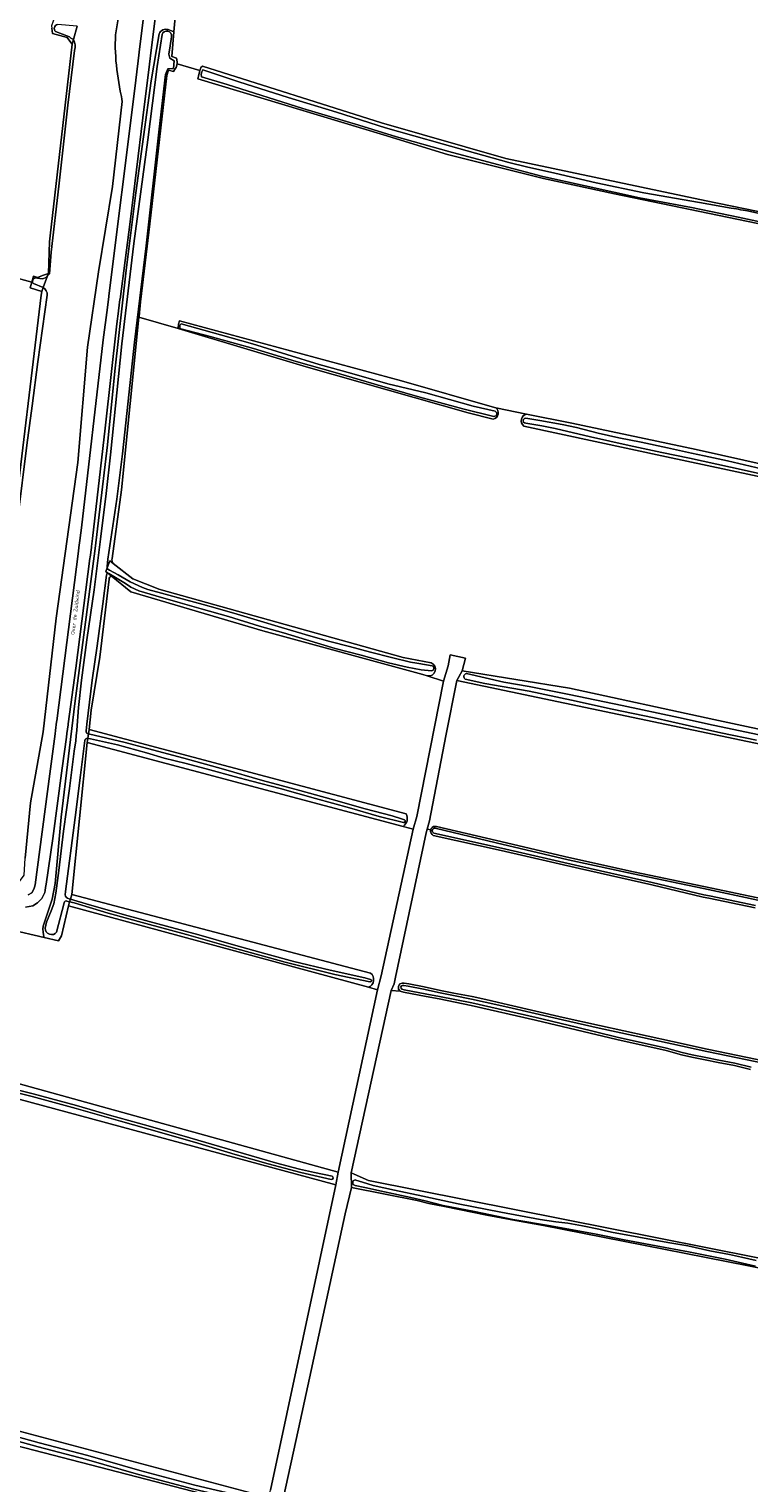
# Model space of a CAD drawing. Header units: metres. Extents: x 149984 to 156489, y 469398 to 478068.
# Tile 738 of 854: x 154962 to 155136, y 472759 to 473110. Entities that reach past the tile are written whole.
import ezdxf
from ezdxf.enums import TextEntityAlignment as Align

# ---------------------------------------------------------------- set-up
doc = ezdxf.new("R2010")
doc.units = ezdxf.units.M
doc.header["$LTSCALE"] = 0.75
for name, color, linetype, lineweight in [('B-WE-GR-GRAS-GV', 252, 'Continuous', 13), ('B-WE-OG-TERREIN_OEVER-GV', 252, 'Continuous', 18), ('B-WE-OG-TOPOGRAFIE-T18', 7, 'Continuous', 18), ('B-WE-OG-WATER-GV', 252, 'Continuous', 18), ('B-WE-OG-WATER_MEER-GV', 252, 'Continuous', 18), ('B-WE-OG-WATER_SLOOT-GV', 252, 'Continuous', 18), ('B-WE-OG-WEG-GV', 252, 'Continuous', 18), ('B-WE-VH-GESLOTENVERHARDING_BETON-GV', 252, 'Continuous', 18), ('B-WE-VH-HALFVERHARDING-GV', 252, 'Continuous', 18)]:
    doc.layers.add(name, color=color, linetype=linetype, lineweight=lineweight)
doc.styles.add('NLCS-ISO-M500-T18', font='NLCS-ISO.ttf', dxfattribs={"height": 0.9})

msp = doc.modelspace()

# ---------------------------------------------------------------- linework, layer by layer
at = {"layer": 'B-WE-GR-GRAS-GV', "flags": 128}
for points in [[(154997.528, 473118.522), (154996.725, 473109.526), (154996.189, 473103.53), (154997.394, 473103.149), (154997.496, 473102.26), (154997.553, 473101.772), (155003.003, 473100.158), (155003.119, 473100.548), (155003.215, 473100.873), (155003.619, 473101.183), (155046.862, 473087.524), (155076.858, 473078.888), (155125.243, 473068.672), (155247.272, 473043.598), (155265.751, 473039.95), (155339.595, 473024.632), (155415.331, 473010.376), (155416.787, 473011.966), (155420.529, 473013.183), (155421.999, 473032.663), (155422.13, 473034.4), (155422.546, 473039.904)], [(154956.224, 473050.678), (154962.409, 473049.021), (154962.821, 473050.457), (154963.814, 473050.166), (154965.212, 473050.672), (154965.47, 473050.766), (154966.43, 473051.113), (154966.695, 473058.786), (154966.855, 473060.186), (154972.148, 473106.522), (154971.374, 473107.542), (154970.928, 473108.131), (154967.411, 473109.093), (154967.274, 473110.369)], [(155139.642, 473062.782), (155103.129, 473070.323), (155085.931, 473074.027), (155062.78, 473079.848), (155047.302, 473084.61), (155002.487, 473098.137), (155002.663, 473098.827), (155003.003, 473100.158), (154997.553, 473101.772), (154997.262, 473100.926), (154997.006, 473100.526), (154996.613, 473099.91), (154995.415, 473100.272), (154995.039, 473098.968), (154990.888, 473063.101), (154988.696, 473044.262), (154988.603, 473043.398), (154988.599, 473043.356), (154988.421, 473041.689), (154988.308, 473040.631), (154988.3, 473040.554), (154997.745, 473037.798), (154997.751, 473037.874), (154997.827, 473038.82), (154998.106, 473039.661), (155051.693, 473025.125), (155074.157, 473018.729), (155074.434, 473018.672), (155081.877, 473017.141), (155092.81, 473014.893), (155122.841, 473008.543), (155174.964, 472996.901)], [(154842.458, 473019.155), (154889.749, 473005.55), (154943.3, 472990.286), (154944.356, 472991.878), (154948.801, 472990.925), (154948.801, 472988.941), (154956.494, 472987.121), (154957.817, 472988.841), (154964.712, 473045.827), (154964.828, 473046.785), (154962.016, 473047.649), (154962.409, 473049.021), (154956.224, 473050.678), (154955.398, 473050.17), (154927.157, 473058.88)], [(155073.837, 473015.873), (155067.807, 473017.406), (155028.649, 473028.519), (154997.745, 473037.798), (154988.3, 473040.554), (154984.044, 472998.794), (154981.786, 472982.24)], [(155081.877, 473017.141), (155074.434, 473018.672)], [(155265.963, 472918.976), (155267.171, 472924.802), (155276.034, 472972.295), (155270.346, 472973.75), (155202.48, 472988.302), (155115.697, 473006.823), (155081.185, 473014.227)], [(154982.083, 472981.013), (154986.845, 472977.322), (154992.903, 472974.873), (154993.063, 472974.808), (155052.065, 472958.272), (155058.805, 472957.039)], [(154981.088, 472977.19), (154978.862, 472958.356), (154976.735, 472945.562)], [(155052.053, 472917.456), (155054.458, 472916.816), (155055.372, 472919.907), (155061.854, 472952.583), (155057.886, 472953.837), (155056.827, 472954.171), (155018.198, 472964.754), (154986.316, 472974.147), (154981.618, 472978.01)], [(155057.886, 472953.837), (155061.854, 472952.583), (155062.913, 472956.288), (155063.442, 472958.933), (155067.146, 472958.14), (155066.352, 472955.097), (155092.281, 472950.863), (155127.074, 472943.323), (155184.621, 472931.02), (155264.922, 472913.954), (155268.626, 472913.557)], [(155148.241, 472935.253), (155065.029, 472952.716), (155062.383, 472939.354), (155058.415, 472918.849), (155057.864, 472916.827), (155058.757, 472916.622), (155058.864, 472916.951), (155059.067, 472917.241), (155059.411, 472917.42), (155059.746, 472917.49), (155060.123, 472917.452), (155074.627, 472914.063), (155092.08, 472909.95), (155107.703, 472906.526), (155124.687, 472902.973), (155146.872, 472898.252)], [(154976.735, 472945.562), (154976.237, 472940.911), (155052.78, 472920.545)], [(155043.715, 472878.588), (155045.908, 472877.992), (155046.785, 472881.361), (155054.458, 472916.816), (155052.053, 472917.456), (154975.818, 472937.74), (154972.061, 472901.044), (155044.214, 472882.038)], [(155137.054, 472897.782), (155125.894, 472900.107), (155124.542, 472900.381), (155112.092, 472903.372), (155094.638, 472907.268), (155075.717, 472911.648), (155059.349, 472915.314), (155059.063, 472915.518), (155058.833, 472915.83), (155058.719, 472916.207), (155058.757, 472916.622), (155057.864, 472916.827), (155057.621, 472915.938), (155050.212, 472881.014), (155049.873, 472879.443), (155049.154, 472877.839), (155051.387, 472877.64), (155050.964, 472878.149), (155050.953, 472878.887), (155051.316, 472879.468), (155051.88, 472879.6), (155052.322, 472879.608), (155053.429, 472879.438), (155057.147, 472878.711), (155061.13, 472877.832), (155064.311, 472877.197), (155068.712, 472876.346), (155072.035, 472875.608), (155077.497, 472874.386), (155090.724, 472871.333), (155099.509, 472869.338), (155117.075, 472865.5), (155125.493, 472863.651), (155142.243, 472860.166)], [(155135.952, 472858.691), (155132.049, 472859.676), (155128.162, 472860.419), (155125, 472861.031), (155121.763, 472861.712), (155119.305, 472862.293), (155115.551, 472863.281), (155103.643, 472865.994), (155093.815, 472868.339), (155084.042, 472870.679), (155068.537, 472874.227), (155060.774, 472875.774), (155057.656, 472876.352), (155052.162, 472877.414), (155051.387, 472877.64), (155049.154, 472877.839), (155039.497, 472833.785), (155043.73, 472831.933), (155160.808, 472808.65)], [(155016.977, 472752.745), (155018.85, 472752.26), (155020.056, 472757.027), (155035.799, 472830.846), (154952.72, 472853.335), (154951.926, 472852.674), (154943.063, 472775.68), (155015.558, 472756.366), (155017.742, 472755.445)], [(155160.808, 472806.269), (155125.215, 472813.302), (155085.96, 472821.059), (155079.169, 472822.21), (155072.28, 472823.535), (155062.046, 472825.578), (155058.278, 472826.361), (155055.465, 472827.084), (155039.629, 472830.214), (155038.042, 472823.863), (155026.797, 472771.873), (155023.093, 472754.94)]]:
    msp.add_lwpolyline(points, dxfattribs=at)
at = {"layer": 'B-WE-GR-GRAS-GV'}
for points in [[(155074.434, 473018.672, -0.6274515), (155073.837, 473015.873)], [(155081.185, 473014.227, -0.6099861), (155081.877, 473017.141)], [(154981.786, 472982.24, 0.189262), (154982.083, 472981.013)], [(154981.618, 472978.01, 0.2823477), (154981.088, 472977.19)], [(155058.805, 472957.039, -0.9064438), (155057.886, 472953.837)], [(155052.78, 472920.545, -0.3830137), (155052.053, 472917.456)], [(155044.214, 472882.038, -0.5717461), (155043.715, 472878.588)]]:
    msp.add_lwpolyline(points, format="xyb", dxfattribs=at)
at = {"layer": 'B-WE-GR-GRAS-GV', "flags": 128}
for points in [[(155045.908, 472877.992), (155043.715, 472878.588), (154971.258, 472898.288), (154969.596, 472891.035), (154968.89, 472889.8), (154965.398, 472890.619), (154957.093, 472892.567), (154952.907, 472858.545), (154953.833, 472856.825), (155036.383, 472833.938)], [(155018.85, 472752.26), (155016.977, 472752.745), (154942.65, 472771.972), (154940.798, 472757.817), (155016.337, 472738.238)]]:
    msp.add_lwpolyline(points, close=True, dxfattribs=at)
at = {"layer": 'B-WE-OG-TERREIN_OEVER-GV', "flags": 128}
for points in [[(154990.163, 473136.577), (154988.841, 473133.664), (154986.247, 473127.286), (154985.624, 473125.436), (154983.879, 473116.538), (154982.64, 473108.758)], [(154961.579, 472900.92), (154962.444, 472901.433), (154962.889, 472902.318), (154963.034, 472902.762), (154963.232, 472903.37), (154966.809, 472930.208), (154968.039, 472939.811), (154968.149, 472940.666), (154968.42, 472942.783), (154968.445, 472942.985), (154973.694, 472983.969), (154973.806, 472984.845), (154974.098, 472987.122), (154974.107, 472987.196), (154974.422, 472989.657), (154979.682, 473035.057), (154980.661, 473042.86), (154980.669, 473042.925), (154980.991, 473045.492), (154981.021, 473045.73), (154987.226, 473095.199), (154988.116, 473102.475), (154988.54, 473105.946), (154991.932, 473133.678)], [(154972.749, 473112.96), (154972.124, 473112.407), (154969.336, 473112.722), (154967.714, 473112.523), (154967.565, 473112.072), (154967.207, 473110.991), (154967.274, 473110.369), (154967.411, 473109.093), (154970.928, 473108.131), (154971.374, 473107.542), (154972.148, 473106.522), (154972.471, 473107.637), (154971.881, 473108.007), (154971.501, 473108.276), (154968.159, 473109.574)], [(154993.151, 473109.002), (154991.224, 473097.678), (154987.546, 473070.57), (154985.235, 473051.931), (154982.467, 473027.471), (154980.706, 473009.706), (154977.725, 472984.608), (154972.799, 472947.202), (154969.541, 472919.703), (154968.047, 472903.679), (154967.353, 472899.925), (154965.19, 472893.339)], [(154965.666, 472892.912), (154965.98, 472894.356), (154967.065, 472897.084), (154967.74, 472898.781), (154968.245, 472901.305), (154968.907, 472906.834), (154970.035, 472916.323), (154971.489, 472926.663), (154972.617, 472935.646), (154973.039, 472938.164), (154973.161, 472939.397), (154973.262, 472940.757), (154973.69, 472946.213), (154974.415, 472952.78), (154975.745, 472962.603), (154977.464, 472974.678), (154978.983, 472986.858), (154980.369, 472997.923), (154981.382, 473007.27), (154984.149, 473034.085), (154987.029, 473058.374), (154990.401, 473083.391), (154992.649, 473101.093), (154993.866, 473108.863)], [(154996.16, 473108.336), (154995.82, 473106.133), (154995.52, 473104.131), (154995.754, 473103.175), (154996.824, 473102.462), (154996.665, 473100.628), (154995.251, 473100.582), (154994.731, 473099.199), (154993.162, 473085.971), (154990.024, 473057.806), (154987.201, 473034.512), (154984.334, 473007.506), (154982.912, 472996.577), (154980.806, 472982.051), (154980.603, 472980.253), (154980.626, 472979.938), (154981.228, 472981.676), (154982.083, 472981.013)], [(154981.786, 472982.24), (154984.044, 472998.794), (154988.3, 473040.554), (154988.308, 473040.631), (154988.421, 473041.689), (154988.599, 473043.356), (154988.603, 473043.398), (154988.696, 473044.262), (154990.888, 473063.101), (154995.039, 473098.968), (154995.415, 473100.272), (154996.613, 473099.91), (154997.006, 473100.526), (154997.262, 473100.926), (154997.553, 473101.772), (154997.496, 473102.26), (154997.394, 473103.149), (154996.189, 473103.53), (154996.725, 473109.526), (154995.354, 473110.034)], [(154972.471, 473107.637), (154972.148, 473106.522), (154966.855, 473060.186), (154966.695, 473058.786), (154966.43, 473051.113), (154966.217, 473050.538)], [(154966.217, 473050.538), (154966.689, 473051.041), (154967.06, 473056.273), (154968.913, 473072.216), (154971.132, 473091.778), (154972.762, 473105.023)], [(154982.965, 473100.369), (154983.791, 473095.141)], [(155003.619, 473101.183), (155003.215, 473100.873), (155003.119, 473100.548), (155003.003, 473100.158), (155002.663, 473098.827), (155002.487, 473098.137), (155047.302, 473084.61), (155062.78, 473079.848), (155085.931, 473074.027), (155103.129, 473070.323), (155139.642, 473062.782), (155184.753, 473053.39), (155187.002, 473052.464), (155192.161, 473051.538), (155239.257, 473041.351), (155344.562, 473019.92), (155416.925, 473007.352), (155420.232, 473005.897), (155420.235, 473006.561)], [(155143.098, 473062.548), (155132.928, 473064.736), (155121.698, 473067.043), (155109.171, 473069.406), (155095.999, 473072.286), (155085.831, 473074.538), (155076.053, 473077.117), (155063.069, 473080.589), (155050.481, 473084.117), (155041.412, 473086.925), (155027.832, 473090.991), (155009.609, 473096.74), (155003.363, 473098.617), (155003.347, 473099.312), (155003.453, 473099.814), (155003.726, 473100.344), (155012.392, 473097.432), (155024.319, 473093.669), (155035.984, 473090.079), (155047.788, 473086.344), (155061.525, 473082.456), (155077.613, 473077.931), (155081.836, 473076.908), (155088.74, 473075.338), (155098.704, 473073.006), (155110.166, 473070.574), (155123.605, 473068.25), (155131.273, 473066.86), (155132.564, 473066.756), (155132.939, 473066.683), (155133.492, 473066.462), (155134.158, 473066.411), (155135.181, 473066.251), (155139.863, 473065.163)], [(155418.978, 473009.689), (155415.331, 473010.376), (155339.595, 473024.632), (155265.751, 473039.95), (155247.272, 473043.598), (155125.243, 473068.672), (155076.858, 473078.888), (155046.862, 473087.524), (155003.619, 473101.183)], [(154984.201, 473092.636), (154981.886, 473072.109), (154978.535, 473051.467), (154975.833, 473033.31), (154973.564, 473005.426), (154968.268, 472967.816), (154965.134, 472940.365), (154962.108, 472923.18), (154960.811, 472909.779)], [(154966.217, 473050.538), (154966.43, 473051.113), (154965.47, 473050.766), (154965.212, 473050.672), (154963.814, 473050.166), (154962.821, 473050.457), (154962.409, 473049.021), (154962.016, 473047.649), (154964.828, 473046.785), (154965.179, 473047.733), (154962.792, 473048.651)], [(154963.232, 473050.043), (154964.882, 473049.803)], [(154965.179, 473047.733), (154964.828, 473046.785), (154964.712, 473045.827), (154957.817, 472988.841), (154957.368, 472986.179)], [(154958.553, 472987.675), (154959.047, 472992.013), (154961.258, 473009.645), (154962.485, 473019.103), (154963.858, 473029.766), (154966.16, 473045.891)], [(154998.106, 473039.661), (154997.827, 473038.82), (154997.751, 473037.874), (154997.745, 473037.798), (155028.649, 473028.519), (155067.807, 473017.406), (155073.837, 473015.873)], [(155074.434, 473018.672), (155074.157, 473018.729), (155051.693, 473025.125), (154998.106, 473039.661)], [(154998.518, 473038.952), (155008.013, 473036.295), (155015.726, 473034.076), (155024.017, 473031.546), (155031.83, 473029.136), (155039.676, 473026.95), (155048.376, 473024.474), (155057.524, 473022.224), (155069.012, 473019.003), (155074.256, 473017.81)], [(155073.994, 473016.559), (155066.478, 473018.359), (155056.126, 473021.197), (155045.803, 473024.179), (155035.67, 473027.151), (155026.275, 473029.814), (155015.951, 473032.948), (155005.461, 473035.878), (154998.407, 473037.751)], [(155176.566, 472996.672), (155174.964, 472996.901), (155122.841, 473008.543), (155092.81, 473014.893), (155081.877, 473017.141)], [(155081.185, 473014.227), (155115.697, 473006.823), (155202.48, 472988.302), (155270.346, 472973.75), (155276.034, 472972.295), (155276.668, 472972.141)], [(155081.707, 473016.143), (155085.067, 473015.547), (155090.468, 473014.614), (155093.955, 473013.857), (155099.161, 473012.508), (155104.191, 473011.361), (155109.55, 473010.32), (155115.88, 473008.98), (155121.732, 473007.699), (155124.725, 473007.012), (155130.37, 473005.81), (155138.578, 473003.901), (155147.22, 473001.877), (155155.826, 472999.979), (155163.908, 472998.187), (155172.055, 472996.644), (155175.4, 472996.046)], [(155140.97, 473002.113), (155131.146, 473004.258), (155121.245, 473006.475), (155114.552, 473007.865), (155106.621, 473009.57), (155097.331, 473011.61), (155088.75, 473013.68), (155085.595, 473014.247), (155081.712, 473014.899)], [(154981.618, 472978.01), (154980.801, 472978.681), (154980.726, 472978.693), (154980.609, 472978.654), (154980.522, 472978.48), (154980.444, 472978.21), (154979.6, 472971.255), (154978.19, 472961.135), (154977.025, 472952.809), (154975.745, 472942.193), (154975.532, 472940.538)], [(155058.805, 472957.039), (155052.065, 472958.272), (154993.063, 472974.808), (154992.903, 472974.873), (154986.845, 472977.322), (154982.083, 472981.013), (154981.228, 472981.676), (154980.626, 472979.938), (154980.658, 472979.807), (154980.76, 472979.682), (154981.166, 472979.433), (154983.263, 472978.252), (154986.207, 472976.573), (154989.177, 472975.21), (154990.452, 472974.729), (154993.771, 472973.882), (154999.614, 472972.208), (155003.786, 472971.129), (155007.271, 472970.103), (155012.008, 472968.755), (155016.818, 472967.345), (155022.742, 472965.516), (155029.788, 472963.481), (155034.395, 472962.15), (155039.093, 472960.957), (155044.209, 472959.596), (155049.237, 472958.319), (155053.842, 472957.185), (155055.346, 472956.954), (155057.719, 472956.511), (155059.068, 472956.275)], [(155058.931, 472955.074), (155056.429, 472955.347), (155053.07, 472955.962), (155048.512, 472956.995), (155041.935, 472958.886), (155035.693, 472960.461), (155028.756, 472962.593), (155023.199, 472964.287), (155017.378, 472965.869), (155009.875, 472968.207), (155003.332, 472970.022), (154998.232, 472971.51), (154992.342, 472973.209), (154988.229, 472974.411), (154986.306, 472975.316), (154985.041, 472976.15), (154981.047, 472978.624), (154980.886, 472978.669), (154980.801, 472978.681), (154981.618, 472978.01), (154986.316, 472974.147), (155018.198, 472964.754), (155056.827, 472954.171), (155057.886, 472953.837)], [(154976.237, 472940.911), (154976.735, 472945.562), (154978.862, 472958.356), (154981.088, 472977.19)], [(155184.621, 472931.02), (155127.074, 472943.323), (155092.281, 472950.863), (155066.352, 472955.097), (155065.029, 472952.716), (155148.241, 472935.253)], [(155067.375, 472954.42), (155076.36, 472952.315), (155082.542, 472951.303), (155092.147, 472949.336), (155104.993, 472946.71), (155118.528, 472943.814), (155126.952, 472941.961), (155136.503, 472939.928), (155143.718, 472938.39), (155151.065, 472936.808), (155156.797, 472935.547), (155161.955, 472934.435), (155169.163, 472933.001), (155177.169, 472931.381), (155186.011, 472929.563), (155194.858, 472927.766), (155200.588, 472926.456), (155207.204, 472925.083), (155213.52, 472923.843), (155228.16, 472920.724), (155245.094, 472917.055), (155258.492, 472914.123), (155265.51, 472912.55)], [(155137.358, 472938.338), (155128.756, 472940.103), (155121.237, 472941.758), (155112.692, 472943.724), (155102.519, 472945.799), (155092.717, 472947.987), (155082.505, 472950.159), (155071.83, 472952.041), (155067.047, 472953.022)], [(154976.094, 472939.827), (154976.237, 472940.911)], [(155052.78, 472920.545), (154976.237, 472940.911), (154976.094, 472939.827), (154980.568, 472938.822), (154984.945, 472937.787), (154990.344, 472936.311), (154999.139, 472933.934), (155008.673, 472931.298), (155018.102, 472928.599), (155027.146, 472926.131), (155034.734, 472924.089), (155042.885, 472921.719), (155049.406, 472920.017), (155051.714, 472919.271), (155052.406, 472919.066)], [(154975.253, 472938.275), (154974.19, 472929.879), (154972.853, 472919.633), (154970.576, 472901.737), (154970.465, 472900.961)], [(154971.403, 472899.993), (154971.727, 472899.898), (154972.061, 472901.044), (154975.818, 472937.74), (154975.948, 472938.721), (154975.792, 472938.747)], [(155052.155, 472918.399), (155046.305, 472919.91), (155039.146, 472921.994), (155030.912, 472924.232), (155022.348, 472926.662), (155015.532, 472928.425), (155011.306, 472929.503), (155005.412, 472931.177), (154999.727, 472932.656), (154994.413, 472933.939), (154990.088, 472935.294), (154983.149, 472937.187), (154976.584, 472938.615), (154975.948, 472938.721), (154975.818, 472937.74), (155052.053, 472917.456)], [(155146.872, 472898.252), (155124.687, 472902.973), (155107.703, 472906.526), (155092.08, 472909.95), (155074.627, 472914.063), (155060.123, 472917.452), (155059.746, 472917.49), (155059.411, 472917.42), (155059.067, 472917.241), (155058.864, 472916.951), (155058.757, 472916.622), (155058.719, 472916.207), (155058.833, 472915.83), (155059.063, 472915.518), (155059.349, 472915.314), (155075.717, 472911.648), (155094.638, 472907.268), (155112.092, 472903.372), (155124.542, 472900.381), (155125.894, 472900.107), (155137.054, 472897.782)], [(155137.172, 472898.355), (155126.012, 472900.681), (155124.668, 472900.953), (155112.224, 472903.942), (155094.768, 472907.839), (155075.847, 472912.219), (155059.513, 472915.877)], [(155059.802, 472917.075), (155074.501, 472913.533), (155091.959, 472909.419), (155107.589, 472905.993), (155124.575, 472902.44), (155146.766, 472897.717)], [(155044.214, 472882.038), (154972.061, 472901.044), (154971.727, 472899.898), (154976.386, 472898.53), (154985.701, 472895.842), (154994.93, 472893.38), (155002.708, 472891.306), (155011.669, 472888.691), (155018.919, 472886.662), (155025.698, 472884.854), (155034.452, 472882.771), (155042.806, 472880.841), (155044.218, 472880.516)], [(154965.398, 472890.619), (154968.89, 472889.8), (154969.596, 472891.035), (154971.258, 472898.288), (154971.544, 472899.268), (154970.906, 472899.435)], [(154970.211, 472899.033), (154968.404, 472891.935)], [(155044.039, 472879.901), (155035.61, 472881.725), (155023.587, 472884.672), (155010.51, 472888.295), (154999.744, 472891.378), (154989.97, 472894.02), (154980.863, 472896.496), (154972.635, 472898.983), (154971.544, 472899.268), (154971.258, 472898.288), (155043.715, 472878.588)], [(155142.243, 472860.166), (155125.493, 472863.651), (155117.075, 472865.5), (155099.509, 472869.338), (155090.724, 472871.333), (155077.497, 472874.386), (155072.035, 472875.608), (155068.712, 472876.346), (155064.311, 472877.197), (155061.13, 472877.832), (155057.147, 472878.711), (155053.429, 472879.438), (155052.322, 472879.608), (155051.88, 472879.6), (155051.316, 472879.468), (155050.953, 472878.887), (155050.964, 472878.149), (155051.387, 472877.64), (155052.162, 472877.414), (155057.656, 472876.352), (155060.774, 472875.774), (155068.537, 472874.227), (155084.042, 472870.679), (155093.815, 472868.339), (155103.643, 472865.994), (155115.551, 472863.281), (155119.305, 472862.293), (155121.763, 472861.712), (155125, 472861.031), (155128.162, 472860.419), (155132.049, 472859.676), (155135.952, 472858.691)], [(155136.091, 472859.276), (155132.179, 472860.263), (155128.275, 472861.009), (155125.119, 472861.62), (155121.894, 472862.298), (155119.45, 472862.875), (155115.694, 472863.864), (155103.779, 472866.578), (155093.955, 472868.923), (155084.179, 472871.264), (155068.662, 472874.815), (155060.888, 472876.363), (155057.768, 472876.942), (155052.303, 472877.998), (155051.732, 472878.165), (155051.561, 472878.37), (155051.556, 472878.719), (155051.694, 472878.94), (155051.954, 472879.001), (155052.281, 472879.006), (155053.325, 472878.846), (155057.024, 472878.123), (155061.007, 472877.244), (155064.195, 472876.608), (155068.59, 472875.758), (155071.904, 472875.022), (155077.363, 472873.801), (155090.59, 472870.748), (155099.379, 472868.752), (155116.947, 472864.913), (155125.368, 472863.063), (155142.116, 472859.579)], [(155034.731, 472832.177), (155027.345, 472833.81), (155019.472, 472835.891), (155011.558, 472838.208), (155002.481, 472840.919), (154993.804, 472843.447), (154983.858, 472846.222), (154973.144, 472849.264), (154962.532, 472852.215), (154955.177, 472854.068), (154953.012, 472854.511), (154952.622, 472854.551), (154952.232, 472854.507), (154951.926, 472852.674), (154952.72, 472853.335), (155035.799, 472830.846), (155036.383, 472833.938), (154953.833, 472856.825), (154952.907, 472858.545)], [(154952.907, 472858.545), (154952.413, 472855.587), (154952.939, 472855.341), (154953.483, 472855.133), (154954.04, 472854.963), (154954.606, 472854.833), (154962.744, 472852.86), (154973.222, 472850.011), (154981.157, 472847.72), (154990.494, 472845.081), (155000.564, 472842.19), (155009.686, 472839.561), (155021.297, 472836.21), (155027.05, 472834.657), (155030.658, 472833.858), (155034.907, 472832.934)], [(155160.808, 472808.65), (155043.73, 472831.933), (155039.497, 472833.785), (155039.629, 472830.214), (155055.465, 472827.084), (155058.278, 472826.361), (155062.046, 472825.578), (155072.28, 472823.535), (155079.169, 472822.21), (155085.96, 472821.059), (155125.215, 472813.302), (155160.808, 472806.269)], [(155137.139, 472811.216), (155129.843, 472812.926), (155120.964, 472814.657), (155113.158, 472816.096), (155105.45, 472817.54), (155098.659, 472818.904), (155087.692, 472820.917), (155078.565, 472822.465), (155069.276, 472824.4), (155061.777, 472825.847), (155057.382, 472826.966), (155053.942, 472827.787), (155047.612, 472829.131), (155042.818, 472830.188), (155040.47, 472830.713)], [(155040.66, 472832.015), (155042.287, 472831.48), (155044.862, 472830.715), (155049.972, 472829.569), (155056.851, 472828.076), (155065.385, 472826.297), (155075.65, 472824.216), (155085.139, 472822.508), (155088.977, 472821.951), (155091.866, 472821.563), (155095.35, 472820.908), (155099.285, 472820.176), (155100.941, 472819.773), (155102.802, 472819.316), (155105.954, 472818.733), (155112.06, 472817.658), (155116.02, 472816.945), (155120.774, 472816.083), (155126.086, 472814.926), (155130.874, 472814.011), (155133.748, 472813.413), (155137.325, 472812.567)], [(155017.742, 472755.445), (155015.558, 472756.366), (154943.063, 472775.68), (154942.872, 472773.962), (154942.948, 472773.927), (154946.919, 472773.286), (154952.797, 472771.681), (154964.208, 472768.53), (154975.933, 472765.41), (154988.484, 472761.84), (155001.789, 472758.273), (155017.268, 472754.638)], [(155017.037, 472753.657), (155001.543, 472757.295), (154988.216, 472760.868), (154975.665, 472764.438), (154963.944, 472767.557), (154952.53, 472770.709), (154946.706, 472772.3), (154942.757, 472772.936), (154942.65, 472771.972), (155016.977, 472752.745)]]:
    msp.add_lwpolyline(points, dxfattribs=at)
at = {"layer": 'B-WE-OG-TERREIN_OEVER-GV'}
for points in [[(154968.159, 473109.574, -0.590939), (154968.597, 473111.298)], [(154982.64, 473108.758, 0.044484), (154982.965, 473100.369)], [(154995.354, 473110.034, 0.3929818), (154993.151, 473109.002)], [(154993.866, 473108.863, -0.9323002), (154996.16, 473108.336)], [(154972.762, 473105.023, 0.2032586), (154972.471, 473107.637)], [(154983.791, 473095.141, -0.0321848), (154984.201, 473092.636)], [(154962.792, 473048.651, -0.5364438), (154963.232, 473050.043)], [(154964.882, 473049.803, 0.2321424), (154966.217, 473050.538)], [(154966.16, 473045.891, 0.2563035), (154965.179, 473047.733)], [(154998.407, 473037.751, -0.5506773), (154998.518, 473038.952)], [(155073.837, 473015.873, 0.6274515), (155074.434, 473018.672)], [(155074.256, 473017.81, -0.8692475), (155073.994, 473016.559)], [(155081.877, 473017.141, 0.6099861), (155081.185, 473014.227)], [(155081.712, 473014.899, -1.0313435), (155081.707, 473016.143)], [(154982.083, 472981.013, -0.189262), (154981.786, 472982.24)], [(154981.088, 472977.19, -0.2823477), (154981.618, 472978.01)], [(155057.886, 472953.837, 0.9064438), (155058.805, 472957.039)], [(155059.068, 472956.275, -0.7898732), (155058.931, 472955.074)], [(155067.047, 472953.022, -0.6570703), (155067.375, 472954.42)], [(154975.532, 472940.538, 0.4204842), (154976.094, 472939.827)], [(154975.792, 472938.747, 0.4100747), (154975.253, 472938.275)], [(155052.053, 472917.456, 0.3830137), (155052.78, 472920.545)], [(155052.406, 472919.066, -0.8508834), (155052.155, 472918.399)], [(155059.513, 472915.877, -0.8734689), (155059.802, 472917.075)], [(154970.465, 472900.961, 0.3620781), (154971.403, 472899.993)], [(154970.906, 472899.435, 0.4996338), (154970.211, 472899.033)], [(154965.19, 472893.339, 0.1178021), (154965.398, 472890.619)], [(154968.404, 472891.935, -0.7429951), (154965.666, 472892.912)], [(155043.715, 472878.588, 0.5717461), (155044.214, 472882.038)], [(155044.218, 472880.516, -1.0523324), (155044.039, 472879.901)], [(155034.907, 472832.934, -0.8767466), (155034.731, 472832.177)], [(155040.47, 472830.713, -1.0350346), (155040.66, 472832.015)]]:
    msp.add_lwpolyline(points, format="xyb", dxfattribs=at)
at = {"layer": 'B-WE-OG-WATER-GV'}
for points in [[(154998.518, 473038.952, 0.5506773), (154998.407, 473037.751)], [(155073.994, 473016.559, 0.8692475), (155074.256, 473017.81)]]:
    msp.add_lwpolyline(points, format="xyb", dxfattribs=at)
at = {"layer": 'B-WE-OG-WATER-GV', "flags": 128}
for points in [[(155074.256, 473017.81), (155069.012, 473019.003), (155057.524, 473022.224), (155048.376, 473024.474), (155039.676, 473026.95), (155031.83, 473029.136), (155024.017, 473031.546), (155015.726, 473034.076), (155008.013, 473036.295), (154998.518, 473038.952)], [(154998.407, 473037.751), (155005.461, 473035.878), (155015.951, 473032.948), (155026.275, 473029.814), (155035.67, 473027.151), (155045.803, 473024.179), (155056.126, 473021.197), (155066.478, 473018.359), (155073.994, 473016.559)]]:
    msp.add_lwpolyline(points, dxfattribs=at)
at = {"layer": 'B-WE-OG-WATER_MEER-GV', "flags": 128}
for points in [[(154982.64, 473108.758), (154983.879, 473116.538)], [(154973.401, 473110.843), (154972.471, 473107.637)], [(154972.762, 473105.023), (154971.132, 473091.778), (154968.913, 473072.216), (154967.06, 473056.273), (154966.689, 473051.041), (154966.217, 473050.538), (154965.179, 473047.733)], [(154983.791, 473095.141), (154982.965, 473100.369)], [(154958.29, 472902.62), (154960.595, 472905.672), (154960.811, 472909.779), (154962.108, 472923.18), (154965.134, 472940.365), (154968.268, 472967.816), (154973.564, 473005.426), (154975.833, 473033.31), (154978.535, 473051.467), (154981.886, 473072.109), (154984.201, 473092.636)], [(154966.16, 473045.891), (154963.858, 473029.766), (154962.485, 473019.103), (154961.258, 473009.645), (154959.047, 472992.013), (154958.553, 472987.675)]]:
    msp.add_lwpolyline(points, dxfattribs=at)
at = {"layer": 'B-WE-OG-WATER_MEER-GV'}
for points in [[(154982.965, 473100.369, -0.044484), (154982.64, 473108.758)], [(154972.471, 473107.637, -0.2032586), (154972.762, 473105.023)], [(154984.201, 473092.636, 0.0321848), (154983.791, 473095.141)], [(154965.179, 473047.733, -0.2563035), (154966.16, 473045.891)]]:
    msp.add_lwpolyline(points, format="xyb", dxfattribs=at)
at = {"layer": 'B-WE-OG-WATER_SLOOT-GV', "flags": 128}
for points in [[(154993.866, 473108.863), (154992.649, 473101.093), (154990.401, 473083.391), (154987.029, 473058.374), (154984.149, 473034.085), (154981.382, 473007.27), (154980.369, 472997.923), (154978.983, 472986.858), (154977.464, 472974.678), (154975.745, 472962.603), (154974.415, 472952.78), (154973.69, 472946.213), (154973.262, 472940.757), (154973.161, 472939.397), (154973.039, 472938.164), (154972.617, 472935.646), (154971.489, 472926.663), (154970.035, 472916.323), (154968.907, 472906.834), (154968.245, 472901.305), (154967.74, 472898.781), (154967.065, 472897.084), (154965.98, 472894.356), (154965.666, 472892.912)], [(154968.159, 473109.574), (154971.501, 473108.276), (154971.881, 473108.007), (154972.471, 473107.637), (154973.401, 473110.843), (154968.597, 473111.298)], [(154996.824, 473102.462), (154995.754, 473103.175), (154995.52, 473104.131), (154995.82, 473106.133), (154996.16, 473108.336)], [(154975.532, 472940.538), (154975.745, 472942.193), (154977.025, 472952.809), (154978.19, 472961.135), (154979.6, 472971.255), (154980.444, 472978.21), (154980.522, 472978.48), (154980.609, 472978.654), (154980.726, 472978.693), (154980.801, 472978.681), (154980.326, 472979.072), (154980.626, 472979.938), (154980.603, 472980.253), (154980.806, 472982.051), (154982.912, 472996.577), (154984.334, 473007.506), (154987.201, 473034.512), (154990.024, 473057.806), (154993.162, 473085.971), (154994.731, 473099.199), (154995.251, 473100.582), (154996.665, 473100.628), (154996.824, 473102.462)], [(155139.863, 473065.163), (155135.181, 473066.251), (155134.158, 473066.411), (155133.492, 473066.462), (155132.939, 473066.683), (155132.564, 473066.756), (155131.273, 473066.86), (155123.605, 473068.25), (155110.166, 473070.574), (155098.704, 473073.006), (155088.74, 473075.338), (155081.836, 473076.908), (155077.613, 473077.931), (155061.525, 473082.456), (155047.788, 473086.344), (155035.984, 473090.079), (155024.319, 473093.669), (155012.392, 473097.432), (155003.726, 473100.344), (155003.453, 473099.814), (155003.347, 473099.312), (155003.363, 473098.617)], [(155003.363, 473098.617), (155009.609, 473096.74), (155027.832, 473090.991), (155041.412, 473086.925), (155050.481, 473084.117), (155063.069, 473080.589), (155076.053, 473077.117), (155085.831, 473074.538), (155095.999, 473072.286), (155109.171, 473069.406), (155121.698, 473067.043), (155132.928, 473064.736), (155143.098, 473062.548)], [(154962.792, 473048.651), (154965.179, 473047.733), (154966.217, 473050.538)], [(154964.882, 473049.803), (154963.232, 473050.043)], [(155175.4, 472996.046), (155172.055, 472996.644), (155163.908, 472998.187), (155155.826, 472999.979), (155147.22, 473001.877), (155138.578, 473003.901), (155130.37, 473005.81), (155124.725, 473007.012), (155121.732, 473007.699), (155115.88, 473008.98), (155109.55, 473010.32), (155104.191, 473011.361), (155099.161, 473012.508), (155093.955, 473013.857), (155090.468, 473014.614), (155085.067, 473015.547), (155081.707, 473016.143)], [(155081.712, 473014.899), (155085.595, 473014.247), (155088.75, 473013.68), (155097.331, 473011.61), (155106.621, 473009.57), (155114.552, 473007.865), (155121.245, 473006.475), (155131.146, 473004.258), (155140.97, 473002.113)], [(154980.626, 472979.938), (154980.326, 472979.072), (154980.801, 472978.681), (154980.886, 472978.669), (154981.047, 472978.624), (154985.041, 472976.15), (154986.306, 472975.316), (154988.229, 472974.411), (154992.342, 472973.209), (154998.232, 472971.51), (155003.332, 472970.022), (155009.875, 472968.207), (155017.378, 472965.869), (155023.199, 472964.287), (155028.756, 472962.593), (155035.693, 472960.461), (155041.935, 472958.886), (155048.512, 472956.995), (155053.07, 472955.962), (155056.429, 472955.347), (155058.931, 472955.074)], [(155059.068, 472956.275), (155057.719, 472956.511), (155055.346, 472956.954), (155053.842, 472957.185), (155049.237, 472958.319), (155044.209, 472959.596), (155039.093, 472960.957), (155034.395, 472962.15), (155029.788, 472963.481), (155022.742, 472965.516), (155016.818, 472967.345), (155012.008, 472968.755), (155007.271, 472970.103), (155003.786, 472971.129), (154999.614, 472972.208), (154993.771, 472973.882), (154990.452, 472974.729), (154989.177, 472975.21), (154986.207, 472976.573), (154983.263, 472978.252), (154981.166, 472979.433), (154980.76, 472979.682), (154980.658, 472979.807), (154980.626, 472979.938)], [(155265.51, 472912.55), (155258.492, 472914.123), (155245.094, 472917.055), (155228.16, 472920.724), (155213.52, 472923.843), (155207.204, 472925.083), (155200.588, 472926.456), (155194.858, 472927.766), (155186.011, 472929.563), (155177.169, 472931.381), (155169.163, 472933.001), (155161.955, 472934.435), (155156.797, 472935.547), (155151.065, 472936.808), (155143.718, 472938.39), (155136.503, 472939.928), (155126.952, 472941.961), (155118.528, 472943.814), (155104.993, 472946.71), (155092.147, 472949.336), (155082.542, 472951.303), (155076.36, 472952.315), (155067.375, 472954.42)], [(155067.047, 472953.022), (155071.83, 472952.041), (155082.505, 472950.159), (155092.717, 472947.987), (155102.519, 472945.799), (155112.692, 472943.724), (155121.237, 472941.758), (155128.756, 472940.103), (155137.358, 472938.338)], [(154975.792, 472938.747), (154975.948, 472938.721), (154976.094, 472939.827)], [(154976.094, 472939.827), (154975.948, 472938.721), (154976.584, 472938.615), (154983.149, 472937.187), (154990.088, 472935.294), (154994.413, 472933.939), (154999.727, 472932.656), (155005.412, 472931.177), (155011.306, 472929.503), (155015.532, 472928.425), (155022.348, 472926.662), (155030.912, 472924.232), (155039.146, 472921.994), (155046.305, 472919.91), (155052.155, 472918.399)], [(155052.406, 472919.066), (155051.714, 472919.271), (155049.406, 472920.017), (155042.885, 472921.719), (155034.734, 472924.089), (155027.146, 472926.131), (155018.102, 472928.599), (155008.673, 472931.298), (154999.139, 472933.934), (154990.344, 472936.311), (154984.945, 472937.787), (154980.568, 472938.822), (154976.094, 472939.827)], [(154970.465, 472900.961), (154970.576, 472901.737), (154972.853, 472919.633), (154974.19, 472929.879), (154975.253, 472938.275)], [(155059.513, 472915.877), (155075.847, 472912.219), (155094.768, 472907.839), (155112.224, 472903.942), (155124.668, 472900.953), (155126.012, 472900.681), (155137.172, 472898.355)], [(155146.766, 472897.717), (155124.575, 472902.44), (155107.589, 472905.993), (155091.959, 472909.419), (155074.501, 472913.533), (155059.802, 472917.075)], [(154968.404, 472891.935), (154970.211, 472899.033)], [(154970.906, 472899.435), (154971.544, 472899.268), (154971.727, 472899.898), (154971.403, 472899.993)], [(155044.218, 472880.516), (155042.806, 472880.841), (155034.452, 472882.771), (155025.698, 472884.854), (155018.919, 472886.662), (155011.669, 472888.691), (155002.708, 472891.306), (154994.93, 472893.38), (154985.701, 472895.842), (154976.386, 472898.53), (154971.727, 472899.898), (154971.544, 472899.268)], [(154971.544, 472899.268), (154972.635, 472898.983), (154980.863, 472896.496), (154989.97, 472894.02), (154999.744, 472891.378), (155010.51, 472888.295), (155023.587, 472884.672), (155035.61, 472881.725), (155044.039, 472879.901)], [(155142.116, 472859.579), (155125.368, 472863.063), (155116.947, 472864.913), (155099.379, 472868.752), (155090.59, 472870.748), (155077.363, 472873.801), (155071.904, 472875.022), (155068.59, 472875.758), (155064.195, 472876.608), (155061.007, 472877.244), (155057.024, 472878.123), (155053.325, 472878.846), (155052.281, 472879.006), (155051.954, 472879.001), (155051.694, 472878.94), (155051.556, 472878.719), (155051.561, 472878.37), (155051.732, 472878.165), (155052.303, 472877.998), (155057.768, 472876.942), (155060.888, 472876.363), (155068.662, 472874.815), (155084.179, 472871.264), (155093.955, 472868.923), (155103.779, 472866.578), (155115.694, 472863.864), (155119.45, 472862.875), (155121.894, 472862.298), (155125.119, 472861.62), (155128.275, 472861.009), (155132.179, 472860.263), (155136.091, 472859.276)], [(154952.413, 472855.587), (154952.232, 472854.507), (154952.622, 472854.551), (154953.012, 472854.511), (154955.177, 472854.068), (154962.532, 472852.215), (154973.144, 472849.264), (154983.858, 472846.222), (154993.804, 472843.447), (155002.481, 472840.919), (155011.558, 472838.208), (155019.472, 472835.891), (155027.345, 472833.81), (155034.731, 472832.177)], [(155034.907, 472832.934), (155030.658, 472833.858), (155027.05, 472834.657), (155021.297, 472836.21), (155009.686, 472839.561), (155000.564, 472842.19), (154990.494, 472845.081), (154981.157, 472847.72), (154973.222, 472850.011), (154962.744, 472852.86), (154954.606, 472854.833), (154954.04, 472854.963), (154953.483, 472855.133), (154952.939, 472855.341), (154952.413, 472855.587)], [(155040.47, 472830.713), (155042.818, 472830.188), (155047.612, 472829.131), (155053.942, 472827.787), (155057.382, 472826.966), (155061.777, 472825.847), (155069.276, 472824.4), (155078.565, 472822.465), (155087.692, 472820.917), (155098.659, 472818.904), (155105.45, 472817.54), (155113.158, 472816.096), (155120.964, 472814.657), (155129.843, 472812.926), (155137.139, 472811.216)], [(155137.325, 472812.567), (155133.748, 472813.413), (155130.874, 472814.011), (155126.086, 472814.926), (155120.774, 472816.083), (155116.02, 472816.945), (155112.06, 472817.658), (155105.954, 472818.733), (155102.802, 472819.316), (155100.941, 472819.773), (155099.285, 472820.176), (155095.35, 472820.908), (155091.866, 472821.563), (155088.977, 472821.951), (155085.139, 472822.508), (155075.65, 472824.216), (155065.385, 472826.297), (155056.851, 472828.076), (155049.972, 472829.569), (155044.862, 472830.715), (155042.287, 472831.48), (155040.66, 472832.015)], [(155017.268, 472754.638), (155001.789, 472758.273), (154988.484, 472761.84), (154975.933, 472765.41), (154964.208, 472768.53), (154952.797, 472771.681), (154946.919, 472773.286), (154942.948, 472773.927), (154942.872, 472773.962), (154942.757, 472772.936)], [(154942.757, 472772.936), (154946.706, 472772.3), (154952.53, 472770.709), (154963.944, 472767.557), (154975.665, 472764.438), (154988.216, 472760.868), (155001.543, 472757.295), (155017.037, 472753.657)]]:
    msp.add_lwpolyline(points, dxfattribs=at)
at = {"layer": 'B-WE-OG-WATER_SLOOT-GV'}
for points in [[(154968.597, 473111.298, 0.590939), (154968.159, 473109.574)], [(154996.16, 473108.336, 0.9323002), (154993.866, 473108.863)], [(154963.232, 473050.043, 0.5364438), (154962.792, 473048.651)], [(154966.217, 473050.538, -0.2321424), (154964.882, 473049.803)], [(155081.707, 473016.143, 1.0313435), (155081.712, 473014.899)], [(155058.931, 472955.074, 0.7898732), (155059.068, 472956.275)], [(155067.375, 472954.42, 0.6570703), (155067.047, 472953.022)], [(154976.094, 472939.827, -0.4204842), (154975.532, 472940.538)], [(154975.253, 472938.275, -0.4100747), (154975.792, 472938.747)], [(155052.155, 472918.399, 0.8508834), (155052.406, 472919.066)], [(155059.802, 472917.075, 0.8734689), (155059.513, 472915.877)], [(154971.403, 472899.993, -0.3620781), (154970.465, 472900.961)], [(154970.211, 472899.033, -0.4996338), (154970.906, 472899.435)], [(154965.666, 472892.912, 0.7429951), (154968.404, 472891.935)], [(155044.039, 472879.901, 1.0523324), (155044.218, 472880.516)], [(155034.731, 472832.177, 0.8767466), (155034.907, 472832.934)], [(155040.66, 472832.015, 1.0350346), (155040.47, 472830.713)]]:
    msp.add_lwpolyline(points, format="xyb", dxfattribs=at)
at = {"layer": 'B-WE-OG-WEG-GV', "flags": 128}
for points in [[(154995.354, 473110.034), (154996.725, 473109.526), (154997.528, 473118.522)], [(154992.198, 473112.709), (154991.259, 473105.087), (154990.836, 473101.654), (154989.245, 473088.734), (154986.131, 473063.591), (154983.716, 473044.886), (154983.709, 473044.832), (154983.358, 473042.117), (154983.338, 473041.958), (154982.951, 473038.967), (154980.161, 473013.694), (154977.079, 472987.026), (154976.832, 472985.084), (154976.803, 472984.852), (154976.504, 472982.506), (154976.47, 472982.242), (154973.089, 472955.686), (154971.228, 472942.244), (154971.193, 472941.995), (154970.904, 472939.905), (154970.79, 472939.079), (154969.747, 472931.548), (154967.466, 472914.531), (154965.857, 472903.512), (154965.75, 472902.706), (154965.659, 472902.02), (154965.589, 472901.501), (154965.15, 472900.66), (154964.824, 472900.037), (154963.82, 472899.007), (154962.667, 472898.256), (154960.924, 472897.988)], [(154965.19, 472893.339), (154967.353, 472899.925), (154968.047, 472903.679), (154969.541, 472919.703), (154972.799, 472947.202), (154977.725, 472984.608), (154980.706, 473009.706), (154982.467, 473027.471), (154985.235, 473051.931), (154987.546, 473070.57), (154991.224, 473097.678), (154993.151, 473109.002)], [(154957.093, 472892.567), (154965.398, 472890.619)]]:
    msp.add_lwpolyline(points, dxfattribs=at)
at = {"layer": 'B-WE-OG-WEG-GV'}
for points in [[(154993.151, 473109.002, -0.3929818), (154995.354, 473110.034)], [(154965.398, 472890.619, -0.1178021), (154965.19, 472893.339)]]:
    msp.add_lwpolyline(points, format="xyb", dxfattribs=at)
at = {"layer": 'B-WE-VH-GESLOTENVERHARDING_BETON-GV', "flags": 128}
for points in [[(154991.932, 473133.678), (154988.54, 473105.946), (154988.116, 473102.475), (154987.226, 473095.199), (154981.021, 473045.73), (154980.991, 473045.492), (154980.669, 473042.925), (154980.661, 473042.86), (154979.682, 473035.057), (154974.422, 472989.657), (154974.107, 472987.196), (154974.098, 472987.122), (154973.806, 472984.845), (154973.694, 472983.969), (154968.445, 472942.985), (154968.42, 472942.783), (154968.149, 472940.666), (154968.039, 472939.811), (154966.809, 472930.208), (154963.232, 472903.37), (154963.034, 472902.762), (154962.889, 472902.318), (154962.444, 472901.433), (154961.579, 472900.92)], [(154960.924, 472897.988), (154962.667, 472898.256), (154963.82, 472899.007), (154964.824, 472900.037), (154965.15, 472900.66), (154965.589, 472901.501), (154965.659, 472902.02), (154965.75, 472902.706), (154965.857, 472903.512), (154967.466, 472914.531), (154969.747, 472931.548), (154970.79, 472939.079), (154970.904, 472939.905), (154971.193, 472941.995), (154971.228, 472942.244), (154973.089, 472955.686), (154976.47, 472982.242), (154976.504, 472982.506), (154976.803, 472984.852), (154976.832, 472985.084), (154977.079, 472987.026), (154980.161, 473013.694), (154982.951, 473038.967), (154983.338, 473041.958), (154983.358, 473042.117), (154983.709, 473044.832), (154983.716, 473044.886), (154986.131, 473063.591), (154989.245, 473088.734), (154990.836, 473101.654), (154991.259, 473105.087), (154992.198, 473112.709)]]:
    msp.add_lwpolyline(points, dxfattribs=at)
at = {"layer": 'B-WE-VH-HALFVERHARDING-GV', "flags": 128}
msp.add_lwpolyline([(155023.093, 472754.94), (155026.797, 472771.873), (155038.042, 472823.863), (155039.629, 472830.214), (155039.497, 472833.785), (155049.154, 472877.839), (155049.873, 472879.443), (155050.212, 472881.014), (155057.621, 472915.938), (155057.864, 472916.827), (155058.415, 472918.849), (155062.383, 472939.354), (155065.029, 472952.716), (155066.352, 472955.097), (155067.146, 472958.14), (155063.442, 472958.933), (155062.913, 472956.288), (155061.854, 472952.583), (155055.372, 472919.907), (155054.458, 472916.816), (155046.785, 472881.361), (155045.908, 472877.992), (155036.383, 472833.938), (155035.799, 472830.846), (155020.056, 472757.027)], dxfattribs=at)

# ---------------------------------------------------------------- texts
at = {"layer": 'B-WE-OG-TOPOGRAFIE-T18', "style": 'NLCS-ISO-M500-T18'}
msp.add_text('Over de Zuidwind', height=0.9, rotation=83.1, dxfattribs=at).set_placement((154972.914, 472969.176), align=Align.MIDDLE)

doc.saveas('drawing.dxf')
